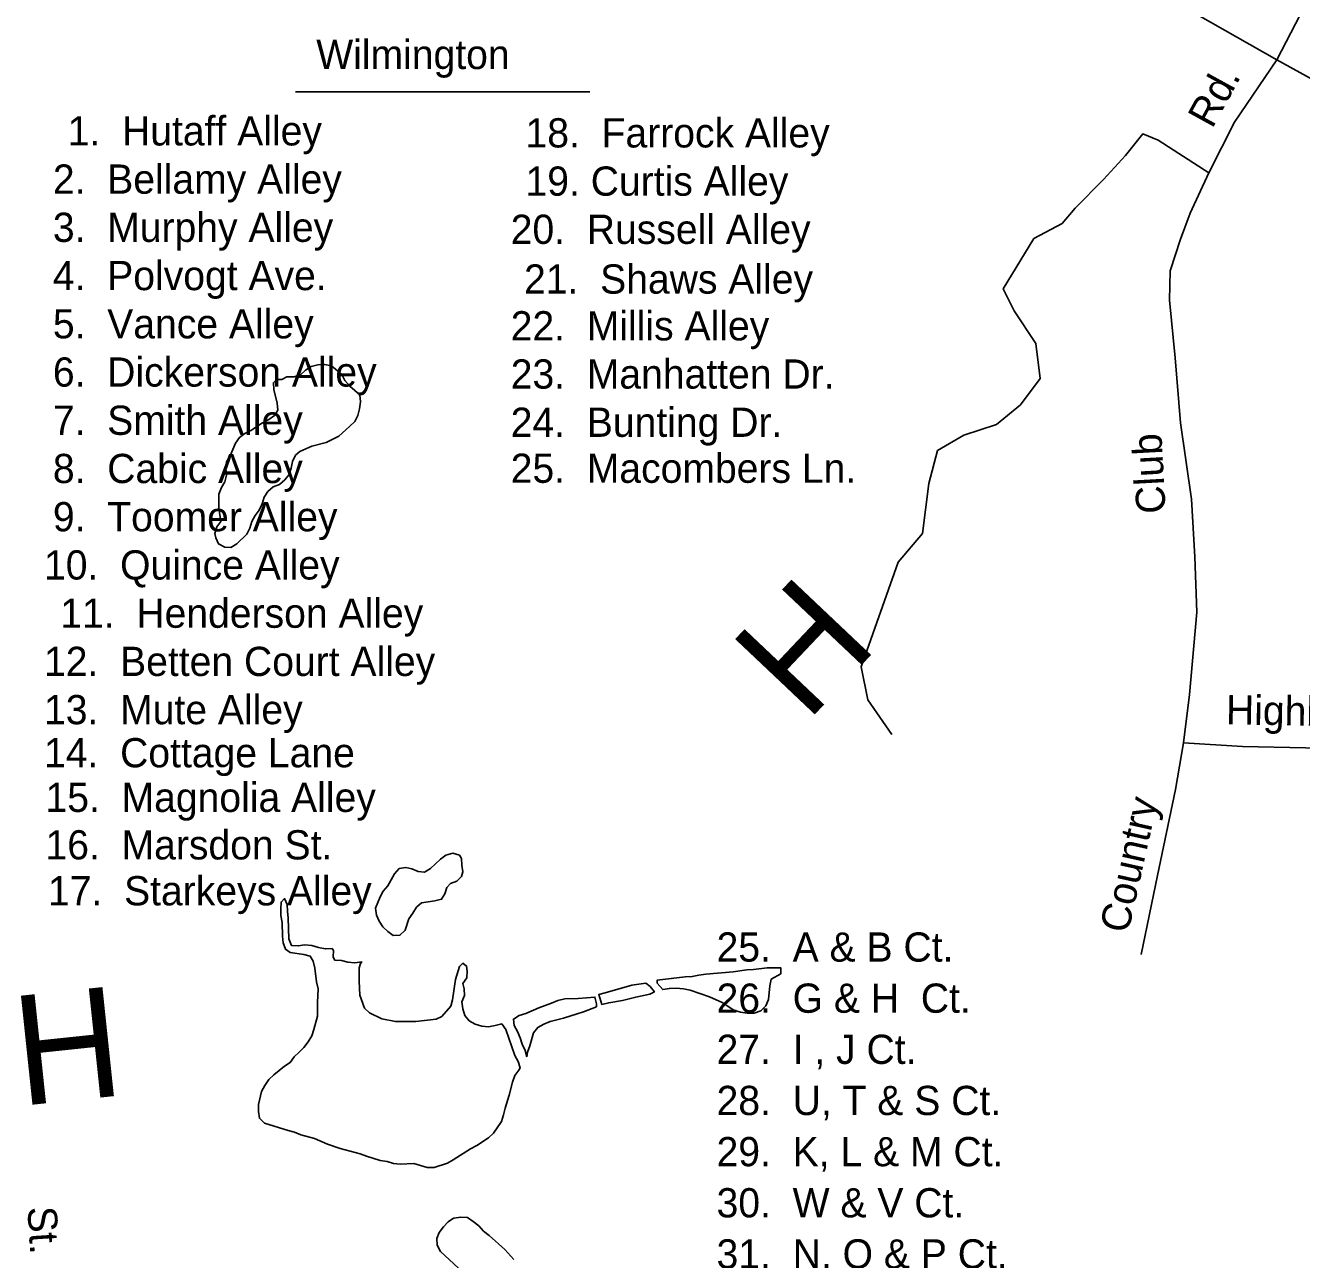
# Model space of a CAD drawing. Extents: x 1945482 to 2853149, y 66427 to 1015778.
# Drawn here: x 2325070 to 2327933, y 170642 to 173412 of the extents above; entities that cross this region are included whole.
import ezdxf

# ---------------------------------------------------------------- set-up
doc = ezdxf.new("R2010")
doc.units = 0
for name, color, linetype in [('Old_Level_10', 7, 'Continuous'), ('Old_Level_11', 7, 'Continuous'), ('Old_Level_22', 7, 'Continuous'), ('Old_Level_28', 7, 'Continuous'), ('Old_Level_35', 7, 'Continuous'), ('Old_Level_60', 7, 'Continuous')]:
    doc.layers.add(name, color=color, linetype=linetype)

msp = doc.modelspace()

# ---------------------------------------------------------------- linework, layer by layer
at = {"layer": 'Old_Level_10'}
msp.add_line((2325675.2, 173263.3), (2326335.8, 173263.3), dxfattribs=at)
at = {"layer": 'Old_Level_28'}
msp.add_lwpolyline([(2325784, 174486.7), (2325904.3, 174417.4), (2326311.3, 174191.3), (2327128.8, 173753.7), (2327464.2, 173571), (2327877.6, 173335), (2328485.2, 173001), (2328532.2, 172973), (2329166.2, 172627.9), (2329301.1, 172551.2), (2329980.1, 172179.9), (2330364.4, 171942.5)], dxfattribs=at)
at = {"layer": 'Old_Level_35'}
msp.add_line((2328128.5, 173819.2), (2327877.6, 173335), dxfattribs=at)
for points in [[(2327725.5, 173081.2), (2327783, 173195.4), (2327877.6, 173335)], [(2327725.5, 173081.2), (2327611.7, 173154.5), (2327577.4, 173169.2), (2327538.2, 173120.1), (2327489.1, 173066.2), (2327425.4, 173002.4), (2327396, 172968.1), (2327332.3, 172933.7), (2327263.7, 172820.9), (2327288.2, 172771.9), (2327337.2, 172698.3), (2327347, 172619.8), (2327302.9, 172561), (2327249, 172516.8), (2327175.5, 172492.3), (2327116.6, 172458), (2327097, 172384.4), (2327082.3, 172271.6), (2327028.4, 172207.8), (2326945.1, 171972.4), (2326959.8, 171898.8), (2327013.7, 171820.3)], [(2327668.1, 171802.2), (2327681.9, 171910.7), (2327698.5, 172095.5), (2327693.6, 172219.4), (2327686.5, 172349.1), (2327661.7, 172520.4), (2327650, 172666), (2327637, 172795.4), (2327638.4, 172861.4), (2327661.5, 172932.6), (2327683.1, 172991.2), (2327725.5, 173081.2)], [(2327668.1, 171802.2), (2327650.3, 171697.5), (2327610, 171503.9), (2327573.1, 171326.5)], [(2328199.3, 171783.2), (2328110.8, 171787.9), (2327942.6, 171791.1), (2327800.7, 171793.7), (2327668.1, 171802.2)]]:
    msp.add_lwpolyline(points, dxfattribs=at)
at = {"layer": 'Old_Level_60'}
for points in [[(2325530.5, 172240.5), (2325516.7, 172241.3), (2325503, 172248.3), (2325497, 172262.5), (2325494.7, 172272.2), (2325499, 172286.8), (2325508.2, 172298.9), (2325503.5, 172329.2), (2325503.7, 172360.1), (2325509.5, 172374.8), (2325516.7, 172388), (2325520.5, 172402.5), (2325519.5, 172417.8), (2325520.5, 172432.9), (2325528.5, 172446.5), (2325540.5, 172474.6), (2325549.5, 172487.5), (2325562, 172496.3), (2325575.5, 172503.3), (2325601.7, 172520.1), (2325615.7, 172527.7), (2325628, 172537), (2325636, 172548.6), (2325634, 172564.5), (2325627.2, 172594.9), (2325626, 172610.4), (2325632.5, 172617.3), (2325644.5, 172617.9), (2325656.2, 172623.2), (2325672.2, 172623.2), (2325687, 172628.3), (2325698.2, 172638.5), (2325711, 172646.4), (2325725.7, 172650.1), (2325740.7, 172651.3), (2325756, 172647.9), (2325779.5, 172629), (2325786.5, 172615), (2325797.2, 172602.9), (2325820, 172582.8), (2325821.2, 172567.6), (2325819.5, 172552), (2325815.7, 172537), (2325808.5, 172523.5), (2325797, 172511.8), (2325773, 172490.1), (2325744.2, 172476.1), (2325712.5, 172468.2), (2325685, 172455.9), (2325675.5, 172447.5), (2325668.7, 172433.8), (2325666, 172418.7), (2325661.5, 172404), (2325651.5, 172392.2), (2325639.7, 172381.7), (2325625.5, 172376.4), (2325613.5, 172366.2), (2325605, 172353.5), (2325601, 172338.6), (2325594, 172324.2), (2325584.7, 172312.2), (2325577.2, 172298.7), (2325573, 172283.8), (2325566.2, 172270.1), (2325543.7, 172248.7), (2325530.5, 172240.5)], [(2325895, 171369.2), (2325882.5, 171378.2), (2325871.5, 171389.1), (2325863.5, 171401.3), (2325857, 171415.4), (2325855, 171430.8), (2325865.2, 171455.9), (2325872.2, 171469.3), (2325882.5, 171480.7), (2325897.5, 171508), (2325908.2, 171519.6), (2325923.2, 171522.2), (2325936.5, 171519.3), (2325950.5, 171513.2), (2325964.7, 171511.9), (2325978.2, 171519.6), (2326001, 171540.7), (2326013.2, 171550.1), (2326028.5, 171554.3), (2326043.2, 171549.6), (2326048.2, 171542.4), (2326048.5, 171527.2), (2326051, 171512.2), (2326048.2, 171501.6), (2326037.5, 171491.8), (2326023.7, 171486.1), (2326015, 171477.5), (2326011, 171462.9), (2326003.5, 171451), (2325988, 171447.2), (2325958.5, 171442.9), (2325946.7, 171432.7), (2325939, 171419.4), (2325930, 171406.6), (2325921.7, 171381.1), (2325921, 171380.9), (2325910, 171370), (2325895, 171369.2)], [(2325658.7, 170931.8), (2325673.5, 170927.7), (2325687.7, 170921.7), (2325718.5, 170913.8), (2325747, 170901.1), (2325776, 170891.4), (2325821, 170879.5), (2325835.2, 170874.2), (2325865.2, 170864.7), (2325881, 170861.8), (2325895.5, 170857.8), (2325910.7, 170855.9), (2325940.7, 170857.7), (2325971, 170848.7), (2325986.7, 170848.5), (2326016.5, 170858.2), (2326029.7, 170865.9), (2326068.5, 170890.6), (2326082.5, 170898), (2326108.5, 170915.3), (2326120, 170925.9), (2326137.5, 170951.9), (2326142.2, 170966.9), (2326145.7, 170981.5), (2326155.2, 171010.7), (2326162.7, 171040.3), (2326167.5, 171055.2), (2326177, 171067.3), (2326179.7, 171072.4), (2326175, 171086.7), (2326167.5, 171100.4), (2326147.5, 171158.8), (2326138.5, 171170.9), (2326123.5, 171167.2), (2326108.7, 171164.7), (2326093.5, 171166.3), (2326079, 171170.8), (2326065.5, 171178), (2326055.5, 171190), (2326051, 171205.2), (2326048.7, 171220.5), (2326054.7, 171234.5), (2326053.7, 171250.1), (2326051, 171261.8), (2326059.7, 171274.8), (2326061, 171289.7), (2326059.5, 171300.7), (2326051, 171307.3), (2326043.7, 171299.8), (2326034.5, 171270.6), (2326027.5, 171225.2), (2326024, 171210.5), (2326003.7, 171187.7), (2325991.2, 171181.8), (2325945.5, 171176.7), (2325899.7, 171176.2), (2325869, 171182.7), (2325841.2, 171195.6), (2325830.5, 171206.6), (2325819.7, 171235.5), (2325818.2, 171266.7), (2325818.5, 171297.2), (2325821.5, 171306.3), (2325824, 171310.5), (2325808.5, 171308), (2325793.2, 171309.3), (2325778.5, 171313.3), (2325763.5, 171314.4), (2325759.7, 171320.9), (2325760.5, 171336.1), (2325757.7, 171340.6), (2325742.5, 171339.3), (2325727, 171342.3), (2325712.5, 171346.9), (2325696.7, 171348.7), (2325681.5, 171346), (2325666.5, 171347.1), (2325660.2, 171361.9), (2325659.2, 171408.6), (2325657.2, 171423.8), (2325657, 171439.1), (2325651, 171452.5), (2325643, 171444.6), (2325642.5, 171429.6), (2325642.5, 171414.1), (2325645.5, 171398.4), (2325646.5, 171367.9), (2325647.7, 171352.8), (2325653, 171338.7), (2325663.2, 171331), (2325694, 171327.1), (2325708.5, 171322.8), (2325715.5, 171311.7), (2325719, 171296.4), (2325723, 171265.4), (2325726, 171250), (2325725, 171219.4), (2325725, 171188.3), (2325717, 171158.4), (2325712.2, 171144.1)], [(2326704.7, 171195.1), (2326689.5, 171195.2), (2326674.2, 171197.3), (2326659.5, 171201.9), (2326633.2, 171219.4), (2326604.7, 171231.6), (2326561.2, 171247), (2326546, 171250.1), (2326530, 171250.9), (2326514.5, 171250.7), (2326499.7, 171247.9), (2326487, 171262.6), (2326487, 171269.1), (2326550, 171276.6), (2326566, 171277.3), (2326581, 171280.5), (2326596.2, 171282.7), (2326657.5, 171287.7), (2326688.2, 171292.7), (2326703.2, 171293), (2326734, 171296.7), (2326764.5, 171297.2), (2326765, 171283.6), (2326743.2, 171271.3), (2326740, 171256.4), (2326737.2, 171225.9), (2326731, 171211.6), (2326719.5, 171200.6), (2326704.7, 171195.1)], [(2326363.2, 171214.3), (2326378.5, 171218.5), (2326409.7, 171223.7), (2326439.2, 171231.4), (2326470.5, 171237.8), (2326481, 171243.1), (2326471.2, 171254.9), (2326461.5, 171262.6), (2326430, 171258), (2326370.5, 171240.4), (2326356.2, 171237.1), (2326363.2, 171214.3)], [(2326194.7, 171097), (2326191, 171111.5), (2326184.2, 171125.2), (2326179.5, 171139.9), (2326173.5, 171154), (2326166.5, 171167.4), (2326164.7, 171181.7), (2326177.7, 171190), (2326192.2, 171194.5), (2326221.5, 171206.9), (2326250.2, 171217.2), (2326264.5, 171223.5), (2326280, 171227.1), (2326310.2, 171228.4), (2326347.5, 171231.3), (2326351, 171216.4), (2326350.7, 171209.7), (2326322, 171198.2), (2326307.5, 171193.4), (2326277.2, 171184.2), (2326246.7, 171176.7), (2326232.7, 171170.5), (2326219.2, 171163.2), (2326210, 171151), (2326201.5, 171121.6), (2326196.5, 171107.3), (2326194.7, 171097)], [(2325712.2, 171144.1), (2325703.7, 171130.8), (2325694, 171118.4), (2325683.5, 171107.3), (2325672.5, 171097.3), (2325663.5, 171084.7), (2325651, 171076.1), (2325627, 171056.5), (2325616, 171046), (2325606.5, 171033.1), (2325599, 171019.5), (2325592.5, 170989.8), (2325592.5, 170974.6), (2325594.5, 170959.3), (2325605.7, 170948.4), (2325658.7, 170931.8)], [(2326061, 170604.6), (2326000.7, 170659.9), (2325993.7, 170674), (2325992.5, 170689.1), (2325998, 170703.1), (2326007.7, 170715.7), (2326018.2, 170727), (2326028.2, 170733.1), (2326031, 170734.9), (2326046.2, 170737.4), (2326061.5, 170736.6), (2326074, 170727.7), (2326086.7, 170717.9), (2326097.7, 170706), (2326110.5, 170696), (2326145.5, 170664.9), (2326165.5, 170641.8)]]:
    msp.add_lwpolyline(points, dxfattribs=at)

# ---------------------------------------------------------------- texts
at = {"layer": 'Old_Level_10'}
for s, height, p in [('Wilmington', 65.62, (2325722.1, 173314.4)), ('1.  Hutaff Alley', 65.617, (2325164.2, 173142.9)), ('18.  Farrock Alley', 65.617, (2326191.7, 173138.4)), ('2.  Bellamy Alley', 65.617, (2325131, 173034.6)), ('19. Curtis Alley', 65.617, (2326191.7, 173030.1)), ('3.  Murphy Alley', 65.617, (2325131, 172926.4)), ('20.  Russell Alley', 65.617, (2326158.5, 172921.9)), ('4.  Polvogt Ave.', 65.617, (2325131, 172818.1)), ('21.  Shaws Alley', 65.617, (2326188.4, 172810.3)), ('5.  Vance Alley', 65.617, (2325131, 172709.8)), ('22.  Millis Alley', 65.617, (2326158.5, 172705.3)), ('6.  Dickerson Alley', 65.617, (2325131, 172601.6)), ('23.  Manhatten Dr.', 65.617, (2326158.5, 172597.1)), ('7.  Smith Alley', 65.617, (2325131, 172493.3)), ('24.  Bunting Dr.', 65.617, (2326158.5, 172488.8)), ('8.  Cabic Alley', 65.617, (2325131, 172385)), ('25.  Macombers Ln.', 65.617, (2326158.5, 172385.6)), ('9.  Toomer Alley', 65.617, (2325131, 172276.8)), ('10.  Quince Alley', 65.617, (2325111.1, 172168.5)), ('11.  Henderson Alley', 65.617, (2325147.6, 172060.2)), ('12.  Betten Court Alley', 65.617, (2325111.1, 171952)), ('13.  Mute Alley', 65.617, (2325111.1, 171843.7)), ('14.  Cottage Lane', 65.617, (2325111.1, 171747)), ('15.  Magnolia Alley', 65.617, (2325114.4, 171646.8)), ('16.  Marsdon St.', 65.617, (2325114.4, 171540.2)), ('17.  Starkeys Alley', 65.617, (2325120, 171437.1)), ('25.  A & B Ct.', 65.617, (2326620.5, 171310.8)), ('26.  G & H  Ct.', 65.617, (2326620.5, 171196)), ('27.  I , J Ct.', 65.617, (2326620.5, 171081.2)), ('28.  U, T & S Ct.', 65.617, (2326620.5, 170966.4)), ('29.  K, L & M Ct.', 65.617, (2326620.5, 170851.5)), ('30.  W & V Ct.', 65.617, (2326620.5, 170736.7)), ('31.  N, O & P Ct.', 65.617, (2326620.5, 170621.9))]:
    msp.add_text(s, height=height, dxfattribs=at).set_placement(p)
for s, rotation, p in [('Rd.', 61.211, (2327732.7, 173178.8)), ('Club', 93.1336, (2327628.6, 172317.9)), ('Highland', 358.9548, (2327763.3, 171843.6)), ('Country', 77.4219, (2327543.9, 171372.1))]:
    msp.add_text(s, height=65.62, rotation=rotation, dxfattribs=at).set_placement(p)
at = {"layer": 'Old_Level_11'}
msp.add_text('St.', height=65.62, rotation=273.6227, dxfattribs=at).set_placement((2325073.7, 170759.4))
at = {"layer": 'Old_Level_22'}
for rotation, p in [(46.5735, (2326822.4, 171846.1)), (6.0143, (2325058.3, 170986.8))]:
    msp.add_text('H', height=246.1, rotation=rotation, dxfattribs=at).set_placement(p)

doc.saveas('drawing.dxf')
